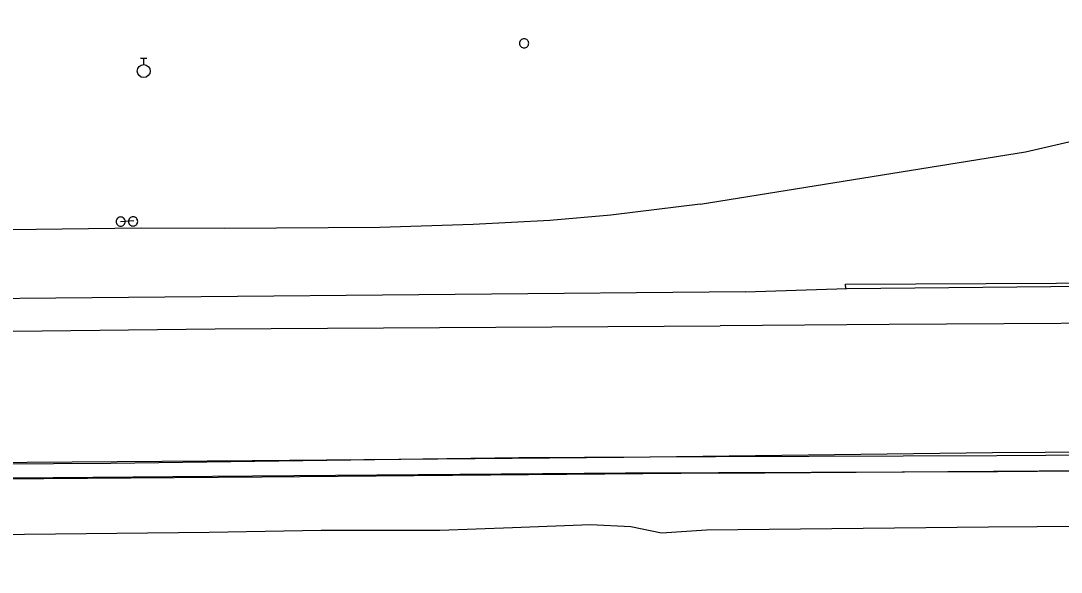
# Model space of a CAD drawing. Extents: x 2145380 to 2157287, y 139568 to 149130.
# Drawn here: x 2151940 to 2152222.6, y 142897.3 to 143047.2 of the extents above; entities that cross this region are included whole.
import ezdxf

# ---------------------------------------------------------------- set-up
doc = ezdxf.new("R2010")
doc.units = 0
for name, color, linetype in [('Default', 7, 'Continuous'), ('PR_PREVIOUSLY CONSTRUCTED', 7, 'Continuous'), ('TOPO_Asphalt', 7, 'Continuous'), ('TOPO_Concrete', 7, 'Continuous'), ('TOPO_Curb Back', 7, 'Continuous'), ('TOPO_Fence', 7, 'Continuous'), ('TOPO_Flowline', 7, 'Continuous'), ('TOPO_Misc', 7, 'Continuous'), ('TOPO_Misc Line', 7, 'Continuous'), ('TOPO_Sign', 7, 'Continuous'), ('TOPO_Water Valve', 7, 'Continuous')]:
    doc.layers.add(name, color=color, linetype=linetype)

# ---------------------------------------------------------------- blocks, each defined once
blk = doc.blocks.new('POST')
at = {"layer": 'TOPO_Misc'}
for start, end in [(89.99996, 180.00004), (179.99996, 270.00004), (359.99996, 90.00004), (269.99996, 0.00004)]:
    blk.add_arc((-0.01, 0.03), 3.16, start, end, dxfattribs=at)
blk = doc.blocks.new('WATVAL')
at = {"layer": 'Default'}
for p, q in [((-2.25, 9), (2.25, 9)), ((0, 4.5), (0, 9))]:
    blk.add_line(p, q, dxfattribs=at)
blk.add_circle((0, 0), 4.5, dxfattribs=at)

msp = doc.modelspace()

# ---------------------------------------------------------------- linework, layer by layer
at = {"layer": 'PR_PREVIOUSLY CONSTRUCTED'}
msp.add_lwpolyline([(2151549.94, 142923.83), (2151613.4, 142924.65), (2151682.14, 142925.61), (2151714.53, 142925.47), (2151716.11, 142925.78), (2151760.46, 142925.88), (2151855.66, 142926.3), (2151964.45, 142926.98), (2152075.31, 142928.47), (2152128.68, 142928.83), (2152205.07, 142929.04), (2152298.52, 142929.69), (2152391.42, 142930.44), (2152496.15, 142931.12), (2152598.9, 142931.84), (2152702.1, 142932.38), (2152791.27, 142933.01), (2152894, 142933.85), (2152988.11, 142934.44)], dxfattribs=at)
at = {"layer": 'TOPO_Asphalt'}
for p, q in [((2152164.36, 142974.47), (2152659.57, 142978.86)), ((2152136.84, 142973.54), (2152164.36, 142974.47)), ((2152129.68, 142924.23), (2152659.94, 142928.01))]:
    msp.add_line(p, q, dxfattribs=at)
for points in [[(2152136.84, 142973.55), (2151900.23, 142971.34), (2151842.36, 142971.46), (2151754.14, 142970.69), (2151723.87, 142971.03), (2151723.96, 142971.97)], [(2152659.88, 142968.08), (2152635.01, 142967.92), (2152543.32, 142967.22), (2152455, 142966.64), (2152360.46, 142965.96), (2152269.22, 142965.2), (2152175.88, 142964.65), (2152129.96, 142964.32)], [(2151720.17, 142961.33), (2151770.32, 142961.41), (2151883.02, 142962.2), (2151992.85, 142963.43), (2152129.96, 142964.32)], [(2152129.68, 142924.23), (2152005.53, 142923.21), (2151839.57, 142921.86), (2151686.46, 142921.17), (2151623.27, 142920.5), (2151654.04, 142919.8), (2151653.91, 142909.2), (2151612.73, 142909.33), (2151613.23, 142890.44), (2151681.56, 142890.14), (2151718.07, 142889.89), (2151718.49, 142891.76), (2151820.13, 142891.66), (2151931.59, 142892.75), (2152057.82, 142893.5), (2152138.35, 142894.3)]]:
    msp.add_lwpolyline(points, dxfattribs=at)
at = {"layer": 'TOPO_Concrete'}
msp.add_lwpolyline([(2151803.55, 142921.92), (2151905.42, 142922.75), (2152002.99, 142923.49), (2152104.29, 142924.38), (2152205.27, 142924.75), (2152303.16, 142925.49), (2152403.29, 142926.27)], dxfattribs=at)
at = {"layer": 'TOPO_Curb Back'}
msp.add_lwpolyline([(2152164.06, 142974.46), (2152164.05, 142975.58), (2152240.43, 142975.98), (2152367.84, 142977), (2152477.21, 142977.7), (2152574.48, 142978.24), (2152660.24, 142978.89), (2152808.25, 142980.16), (2152880.03, 142980.37), (2152988.37, 142981.46), (2152999.82, 142981.44)], dxfattribs=at)
at = {"layer": 'TOPO_Fence'}
for points in [[(2152124.52, 142997.3), (2152212.9, 143011.53), (2152314.35, 143035.06), (2152411.25, 143057.77), (2152523.86, 143084.69), (2152630.66, 143109.87), (2152740.7, 143135.78), (2152806.56, 143148.61), (2152897.8, 143160.5), (2152949.34, 143164.04), (2152983.44, 143105.19)], [(2152124.52, 142997.3), (2152100.31, 142994.36), (2152083.7, 142992.94), (2152062.92, 142991.82), (2152037.52, 142990.99), (2151995.44, 142990.76), (2151972.74, 142990.81), (2151922.68, 142990.16), (2151869.78, 142989.23), (2151832.11, 142988.65), (2151813.81, 142988.48)]]:
    msp.add_lwpolyline(points, dxfattribs=at)
at = {"layer": 'TOPO_Flowline'}
msp.add_lwpolyline([(2151868.49, 142907.97), (2151932.62, 142907.62), (2151991.23, 142908.21), (2152021.57, 142908.75), (2152053.84, 142908.8), (2152073.6, 142909.46), (2152094.72, 142910.34), (2152105.74, 142909.75), (2152114.03, 142908.09), (2152126.3, 142908.9), (2152202.86, 142909.72), (2152295.29, 142910.34), (2152387.19, 142909.51), (2152479.35, 142909.95), (2152557.95, 142911.01), (2152647.85, 142912.39), (2152725.9, 142913.8), (2152802.77, 142914.4), (2152886.01, 142915.05), (2152958.78, 142915.21), (2153000.3, 142915.4)], dxfattribs=at)
at = {"layer": 'TOPO_Misc Line'}
msp.add_lwpolyline([(2151803.35, 142926.27), (2151905.04, 142927), (2152002.91, 142927.73), (2152103.78, 142928.64), (2152203.96, 142929.84), (2152304.08, 142930.55), (2152403.56, 142930.34)], dxfattribs=at)
at = {"layer": 'TOPO_Sign'}
msp.add_lwpolyline([(2151967.16, 142992.61), (2151970.73, 142992.93)], dxfattribs=at)

# ---------------------------------------------------------------- block references
at = {"layer": 'TOPO_Misc', "xscale": 0.39370000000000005, "yscale": 0.3937000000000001}
for p in [(2152076.74, 143041.05), (2151967.15, 142992.61), (2151970.55, 142992.63)]:
    msp.add_blockref('POST', p, dxfattribs=at)
at = {"layer": 'TOPO_Water Valve', "xscale": 0.39370000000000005, "yscale": 0.3937000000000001}
msp.add_blockref('WATVAL', (2151973.42, 143033.51), dxfattribs=at)

doc.saveas('drawing.dxf')
